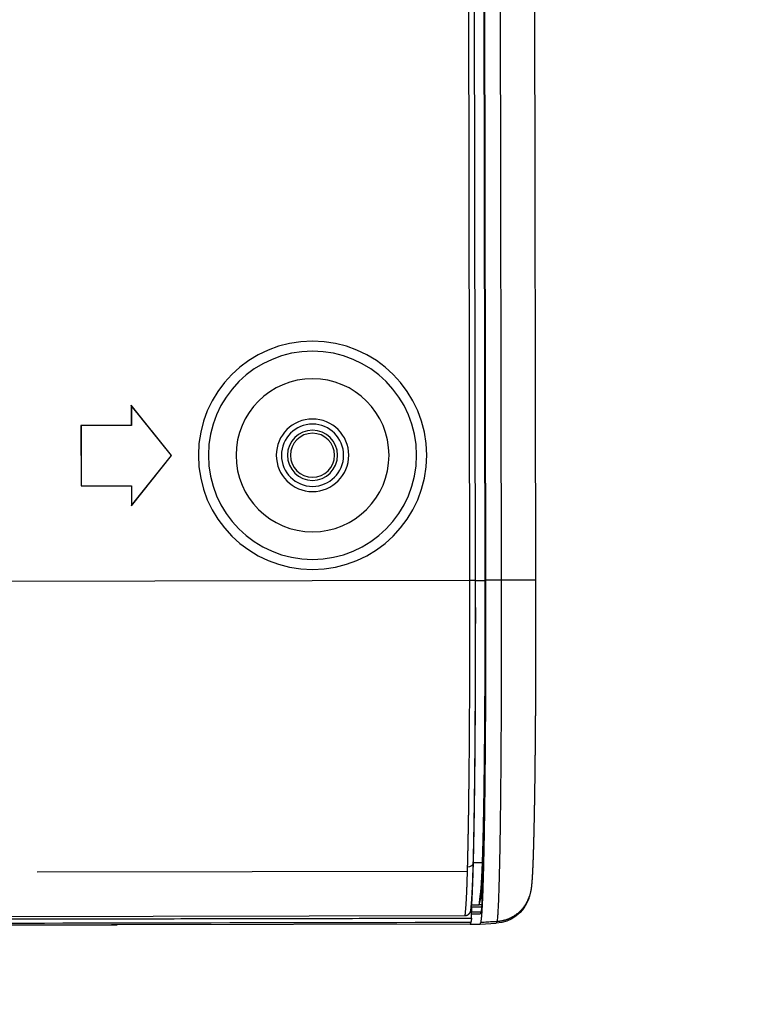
# Model space of a CAD drawing. Header units: millimetres. Extents: x 40090 to 187415, y -53271 to 40260.
# Tile 311 of 406: x 143223 to 143259, y 14069 to 14117. Entities that reach past the tile are written whole.
import ezdxf

# ---------------------------------------------------------------- set-up
doc = ezdxf.new("R2010")
doc.units = ezdxf.units.MM
doc.layers.add('AVM_projektor', color=6, linetype='Continuous')
doc.layers.add('AVM_sp_230VAC', color=170, linetype='Continuous')
doc.styles.add('AVM', font='arial.ttf')
doc.dimstyles.new('AVM-1_50', dxfattribs={"dimscale": 40, "dimtxt": 2.5, "dimasz": 2.5, "dimexe": 1.25, "dimexo": 0.625, "dimtad": 1, "dimdec": 0, "dimrnd": 1, "dimtxsty": 'AVM', "dimcen": 2.5, "dimclrd": 256, "dimclre": 256, "dimclrt": 256, "dimadec": 0, "dimazin": 0, "dimtfac": 1, "dimtdec": 0, "dimtmove": 0, "dimatfit": 3, "dimfxl": 0, "dimarcsym": 0})

# ---------------------------------------------------------------- blocks, each defined once
blk = doc.blocks.new('PT-FW430-bottom')
for p, q in [((214.57, 304.016), (214.57, 3.544)), ((214.997, 21.103), (214.997, 294.331)), ((215, 294.627), (215, 20.806)), ((197.934, 3.282), (197.934, 28.522)), ((212.36, 24.789), (212.36, 3.427)), ((190.2, 20.067), (190.2, 22.567)), ((190.2, 22.567), (193.2, 22.567)), ((190.207, 22.56), (190.2, 22.567)), ((190.207, 20.06), (190.207, 22.56)), ((190.207, 22.56), (193.193, 22.56)), ((193.193, 22.56), (193.2, 22.567)), ((193.193, 22.56), (193.193, 20.06)), ((193.2, 22.567), (193.2, 20.067)), ((215, 3.285), (215, 20.806)), ((191.7, 18.067), (189.2, 20.067)), ((189.2, 20.067), (190.2, 20.067)), ((189.22, 20.06), (189.2, 20.067)), ((191.7, 18.076), (189.22, 20.06)), ((189.22, 20.06), (190.207, 20.06)), ((190.207, 20.06), (190.2, 20.067)), ((194.2, 20.067), (191.7, 18.067)), ((194.18, 20.06), (191.7, 18.076)), ((193.193, 20.06), (193.2, 20.067)), ((193.193, 20.06), (194.18, 20.06)), ((193.2, 20.067), (194.2, 20.067)), ((194.18, 20.06), (194.2, 20.067)), ((191.7, 18.076), (191.7, 18.067)), ((-197.929, 3.282), (197.934, 3.282)), ((197.934, 2.983), (-197.929, 2.983)), ((197.934, 2.979), (-8.326, 2.979)), ((197.934, 2.983), (197.934, 3.282)), ((197.934, 2.979), (197.934, 2.983)), ((197.934, 2.979), (197.934, 2.505)), ((211.936, 3.115), (211.936, 3.122)), ((211.936, 3.115), (211.936, 2.666)), ((214.059, 2.832), (214.059, 3.206)), ((214.147, 3.215), (214.147, 3.224)), ((214.9, 3.25), (215, 3.283)), ((215, 3.283), (215, 2.782)), ((197.924, 2.468), (-197.924, 2.468)), ((197.934, 2.505), (-8.326, 2.505)), ((197.934, 2.488), (-8.317, 2.488)), ((197.924, 1.706), (197.924, 2.468)), ((197.934, 2.505), (197.934, 2.488)), ((211.509, 2.651), (211.512, 2.619)), ((213.537, 2.705), (214.046, 2.705)), ((213.554, 2.773), (213.569, 2.711)), ((214.059, 2.832), (213.569, 2.711)), ((214.046, 2.706), (214.046, 2.833)), ((214.402, 2.751), (214.5, 2.784)), ((215, 2.782), (214.9, 2.749)), ((215, 2.782), (214.958, 1.99)), ((214.859, 1.957), (214.958, 1.99)), ((-197.924, 1.706), (197.924, 1.706)), ((197.924, 0), (197.924, 1.706)), ((-197.924, 0), (197.924, 0)), ((213.632, 0.343), (213.627, 0.341)), ((213.632, 0.343), (213.73, 0.376))]:
    blk.add_line(p, q)
blk.add_lwpolyline([(197.923, 0), (197.975, 0), (198.027, 0), (198.078, 0), (198.13, 0), (198.181, 0), (198.233, 0), (198.284, 0), (198.336, 0), (198.387, 0), (198.439, 0), (198.49, 0), (198.542, 0), (198.593, 0), (198.645, 0), (198.696, 0), (198.748, 0), (198.799, 0), (198.851, 0.001), (198.902, 0.001), (198.954, 0.001), (199.005, 0.001), (199.056, 0.001), (199.108, 0.001), (199.159, 0.001), (199.211, 0.001), (199.262, 0.001), (199.313, 0.001), (199.365, 0.001), (199.416, 0.001), (199.467, 0.001), (199.518, 0.001), (199.57, 0.002), (199.621, 0.002), (199.672, 0.002), (199.723, 0.002), (199.774, 0.002), (199.826, 0.002), (199.877, 0.002), (199.928, 0.002), (199.979, 0.002), (200.03, 0.003), (200.081, 0.003), (200.132, 0.003), (200.183, 0.003), (200.234, 0.003), (200.285, 0.003), (200.336, 0.003), (200.387, 0.004), (200.438, 0.004), (200.488, 0.004), (200.539, 0.004), (200.59, 0.004), (200.641, 0.004), (200.691, 0.004), (200.742, 0.005), (200.793, 0.005), (200.843, 0.005), (200.894, 0.005), (200.944, 0.005), (200.995, 0.005), (201.045, 0.006), (201.096, 0.006), (201.146, 0.006), (201.197, 0.006), (201.247, 0.006), (201.297, 0.007), (201.347, 0.007), (201.398, 0.007), (201.448, 0.007), (201.498, 0.007), (201.548, 0.008), (201.598, 0.008), (201.648, 0.008), (201.698, 0.008), (201.748, 0.009), (201.798, 0.009), (201.848, 0.009), (201.897, 0.009), (201.947, 0.009), (201.997, 0.01), (202.047, 0.01), (202.096, 0.01), (202.146, 0.01), (202.195, 0.011), (202.245, 0.011), (202.294, 0.011), (202.343, 0.011), (202.393, 0.012), (202.442, 0.012), (202.491, 0.012), (202.54, 0.013), (202.59, 0.013), (202.639, 0.013), (202.688, 0.013), (202.737, 0.014), (202.785, 0.014), (202.834, 0.014), (202.883, 0.015), (202.932, 0.015), (202.98, 0.015), (203.029, 0.015), (203.078, 0.016), (203.126, 0.016), (203.174, 0.016), (203.223, 0.017), (203.271, 0.017), (203.319, 0.017), (203.367, 0.018), (203.416, 0.018), (203.464, 0.018), (203.512, 0.019), (203.56, 0.019), (203.607, 0.019), (203.655, 0.02), (203.703, 0.02), (203.751, 0.02), (203.798, 0.021), (203.846, 0.021), (203.893, 0.021), (203.94, 0.022), (203.988, 0.022), (204.035, 0.022), (204.082, 0.023), (204.129, 0.023), (204.176, 0.024), (204.223, 0.024), (204.27, 0.024), (204.317, 0.025), (204.364, 0.025), (204.41, 0.025), (204.457, 0.026), (204.503, 0.026), (204.55, 0.027), (204.596, 0.027), (204.643, 0.027), (204.689, 0.028), (204.735, 0.028), (204.781, 0.029), (204.827, 0.029), (204.873, 0.029), (204.919, 0.03), (204.964, 0.03), (205.01, 0.031), (205.056, 0.031), (205.101, 0.031), (205.146, 0.032), (205.192, 0.032), (205.237, 0.033), (205.282, 0.033), (205.327, 0.034), (205.372, 0.034), (205.417, 0.035), (205.462, 0.035), (205.507, 0.035), (205.551, 0.036), (205.596, 0.036), (205.64, 0.037), (205.685, 0.037), (205.729, 0.038), (205.773, 0.038), (205.817, 0.039), (205.861, 0.039), (205.905, 0.04), (205.949, 0.04), (205.993, 0.041), (206.037, 0.041), (206.08, 0.041), (206.124, 0.042), (206.167, 0.042), (206.21, 0.043), (206.253, 0.043), (206.297, 0.044), (206.34, 0.044), (206.383, 0.045), (206.425, 0.045), (206.468, 0.046), (206.511, 0.046), (206.553, 0.047), (206.596, 0.047), (206.638, 0.048), (206.68, 0.048), (206.722, 0.049), (206.764, 0.05), (206.806, 0.05), (206.848, 0.051), (206.89, 0.051), (206.932, 0.052), (206.973, 0.052), (207.015, 0.053), (207.056, 0.053), (207.097, 0.054), (207.138, 0.054), (207.179, 0.055), (207.22, 0.055), (207.261, 0.056), (207.302, 0.057), (207.342, 0.057), (207.383, 0.058), (207.423, 0.058), (207.463, 0.059), (207.504, 0.059), (207.544, 0.06), (207.584, 0.06), (207.623, 0.061), (207.663, 0.062), (207.703, 0.062), (207.742, 0.063), (207.782, 0.063), (207.821, 0.064), (207.86, 0.065), (207.899, 0.065), (207.938, 0.066), (207.977, 0.066), (208.015, 0.067), (208.054, 0.068), (208.093, 0.068), (208.131, 0.069), (208.169, 0.069), (208.207, 0.07), (208.245, 0.071), (208.283, 0.071), (208.321, 0.072), (208.359, 0.072), (208.396, 0.073), (208.434, 0.074), (208.471, 0.074), (208.508, 0.075), (208.545, 0.076), (208.582, 0.076), (208.619, 0.077), (208.655, 0.077), (208.692, 0.078), (208.728, 0.079), (208.765, 0.079), (208.801, 0.08), (208.837, 0.081), (208.873, 0.081), (208.909, 0.082), (208.944, 0.083), (208.98, 0.083), (209.015, 0.084), (209.05, 0.085), (209.086, 0.085), (209.121, 0.086), (209.156, 0.087), (209.19, 0.087), (209.225, 0.088), (209.259, 0.089), (209.294, 0.089), (209.328, 0.09), (209.362, 0.091), (209.396, 0.091), (209.43, 0.092), (209.464, 0.093), (209.497, 0.093), (209.531, 0.094), (209.564, 0.095), (209.598, 0.095), (209.631, 0.096), (209.664, 0.097), (209.696, 0.098), (209.729, 0.098), (209.762, 0.099), (209.794, 0.1), (209.826, 0.1), (209.859, 0.101), (209.891, 0.102), (209.923, 0.102), (209.954, 0.103), (209.986, 0.104), (210.017, 0.105), (210.049, 0.105), (210.08, 0.106), (210.111, 0.107), (210.142, 0.108), (210.173, 0.108), (210.204, 0.109), (210.234, 0.11), (210.265, 0.11), (210.295, 0.111), (210.325, 0.112), (210.355, 0.113), (210.385, 0.113), (210.415, 0.114), (210.444, 0.115), (210.474, 0.116), (210.503, 0.116), (210.532, 0.117), (210.561, 0.118), (210.59, 0.119), (210.619, 0.119), (210.647, 0.12), (210.676, 0.121), (210.704, 0.122), (210.732, 0.122), (210.76, 0.123), (210.788, 0.124), (210.816, 0.125), (210.844, 0.125), (210.871, 0.126), (210.898, 0.127), (210.926, 0.128), (210.953, 0.129), (210.98, 0.129), (211.006, 0.13), (211.033, 0.131), (211.059, 0.132), (211.086, 0.133), (211.112, 0.133), (211.138, 0.134), (211.164, 0.135), (211.189, 0.136), (211.215, 0.136), (211.24, 0.137), (211.266, 0.138), (211.291, 0.139), (211.316, 0.14), (211.341, 0.14), (211.365, 0.141), (211.39, 0.142), (211.414, 0.143), (211.438, 0.144), (211.463, 0.145), (211.486, 0.145), (211.51, 0.146), (211.534, 0.147), (211.557, 0.148), (211.581, 0.149), (211.604, 0.149), (211.627, 0.15), (211.65, 0.151), (211.673, 0.152), (211.695, 0.153), (211.718, 0.154), (211.74, 0.154), (211.762, 0.155), (211.784, 0.156), (211.806, 0.157), (211.828, 0.158), (211.849, 0.159), (211.871, 0.159), (211.892, 0.16), (211.913, 0.161), (211.934, 0.162), (211.955, 0.163), (211.975, 0.164), (211.996, 0.165), (212.016, 0.165), (212.036, 0.166), (212.056, 0.167), (212.076, 0.168), (212.096, 0.169), (212.116, 0.17), (212.135, 0.171), (212.154, 0.171), (212.173, 0.172), (212.192, 0.173), (212.211, 0.174), (212.23, 0.175), (212.249, 0.176), (212.267, 0.177), (212.285, 0.178), (212.303, 0.178), (212.321, 0.179), (212.339, 0.18), (212.357, 0.181), (212.374, 0.182), (212.392, 0.183), (212.409, 0.184), (212.426, 0.185), (212.443, 0.186), (212.46, 0.187), (212.476, 0.188), (212.493, 0.188), (212.509, 0.189), (212.525, 0.19), (212.542, 0.191), (212.557, 0.192), (212.573, 0.193), (212.589, 0.194), (212.605, 0.195), (212.62, 0.196), (212.635, 0.197), (212.65, 0.198), (212.665, 0.199), (212.68, 0.2), (212.695, 0.201), (212.71, 0.202), (212.724, 0.203), (212.738, 0.204), (212.753, 0.205), (212.767, 0.206), (212.781, 0.207), (212.795, 0.208), (212.809, 0.209), (212.822, 0.21), (212.836, 0.211), (212.849, 0.212), (212.863, 0.213), (212.876, 0.214), (212.889, 0.215), (212.902, 0.216), (212.915, 0.217), (212.928, 0.218), (212.94, 0.219), (212.953, 0.22), (212.966, 0.221), (212.978, 0.222), (212.991, 0.224), (213.003, 0.225), (213.015, 0.226), (213.028, 0.227), (213.04, 0.228), (213.052, 0.23), (213.064, 0.231), (213.076, 0.232), (213.089, 0.233), (213.101, 0.235), (213.113, 0.236), (213.125, 0.238), (213.137, 0.239), (213.149, 0.24), (213.162, 0.242), (213.174, 0.244), (213.186, 0.245), (213.199, 0.247), (213.212, 0.249), (213.225, 0.25), (213.238, 0.252), (213.251, 0.254), (213.264, 0.256), (213.278, 0.258), (213.292, 0.261), (213.306, 0.263), (213.321, 0.266), (213.336, 0.268), (213.351, 0.271), (213.367, 0.274), (213.384, 0.277), (213.401, 0.281), (213.419, 0.285), (213.438, 0.289), (213.458, 0.294), (213.478, 0.299), (213.5, 0.304), (213.523, 0.31), (213.547, 0.317), (213.571, 0.324), (213.595, 0.331), (213.629, 0.342)])
for radius in [5.67, 5.17, 3.8, 1.8, 1.545, 1.245, 1.093]:
    blk.add_circle((191.7, 11.067), radius)
for centre, major_axis, ratio, start_param, end_param in [((209, 20.806), (6, -0.01), 1, 0.001638, 0.030716), ((211.919, 3.421), (0.009, -0.3), 0.837302, 0.031926, 1.546304), ((197.765, 2.767), (-16.66, 0), 0.017459, 2.958052, 3.087991), ((213.161, 2.083), (1.46, -1.053), 0.999518, 5.658783, 6.855234)]:
    blk.add_ellipse(centre, major_axis=major_axis, ratio=ratio, start_param=start_param, end_param=end_param)
for points, start_tangent, end_tangent in [([(214.698, 305.111), (214.698, 302.486), (214.698, 299.86), (214.698, 297.235), (214.698, 294.61), (214.698, 291.985), (214.698, 289.36), (214.698, 286.735), (214.698, 284.11), (214.698, 281.484), (214.698, 278.859), (214.698, 276.234), (214.698, 273.609), (214.698, 270.984), (214.698, 268.359), (214.698, 265.733), (214.698, 263.108), (214.698, 260.483), (214.698, 257.858), (214.698, 255.233), (214.698, 252.608), (214.698, 249.983), (214.698, 247.357), (214.698, 244.732), (214.698, 242.107), (214.698, 239.482), (214.698, 236.857), (214.698, 234.232), (214.698, 231.606), (214.698, 228.981), (214.698, 226.356), (214.698, 223.731), (214.698, 221.106), (214.698, 218.481), (214.698, 215.856), (214.698, 213.23), (214.698, 210.605), (214.698, 207.98), (214.698, 205.355), (214.698, 202.73), (214.698, 200.105), (214.698, 197.48), (214.698, 194.854), (214.698, 192.229), (214.698, 189.604), (214.698, 186.979), (214.698, 184.354), (214.697, 181.729), (214.697, 179.103), (214.697, 176.478), (214.697, 173.853), (214.697, 171.228), (214.697, 168.603), (214.697, 165.978), (214.697, 163.353), (214.697, 160.727), (214.697, 158.102), (214.697, 155.477), (214.697, 152.852), (214.697, 150.227), (214.697, 147.602), (214.697, 144.976), (214.697, 142.351), (214.697, 139.726), (214.697, 137.101), (214.697, 134.476), (214.697, 131.851), (214.697, 129.226), (214.697, 126.6), (214.697, 123.975), (214.697, 121.35), (214.697, 118.725), (214.697, 116.1), (214.697, 113.475), (214.697, 110.849), (214.697, 108.224), (214.697, 105.599), (214.697, 102.974), (214.697, 100.349), (214.697, 97.724), (214.697, 95.099), (214.697, 92.473), (214.697, 89.848), (214.697, 87.223), (214.697, 84.598), (214.697, 81.973), (214.697, 79.348), (214.697, 76.723), (214.697, 74.097), (214.697, 71.472), (214.697, 68.847), (214.697, 66.222), (214.697, 63.597), (214.697, 60.972), (214.697, 58.346), (214.697, 55.721), (214.697, 53.096), (214.697, 50.471), (214.697, 47.846), (214.697, 45.221), (214.697, 42.596), (214.697, 39.97), (214.697, 37.345), (214.697, 34.72), (214.697, 32.095), (214.697, 29.47), (214.697, 26.845), (214.697, 24.219), (214.697, 21.594), (214.697, 18.969), (214.697, 16.344), (214.697, 13.719), (214.697, 11.094), (214.697, 8.469), (214.697, 5.843), (214.697, 3.218)], (-0.000004, -1), (-0.000004, -1)), ([(214.9, 297.867), (214.9, 238.944), (214.9, 180.02), (214.9, 121.097), (214.9, 62.173), (214.9, 3.25)], (0.000001, -1), (0.000001, -1)), ([(214.997, 21.11), (214.997, 21.091), (214.997, 21.072), (214.998, 21.054), (214.998, 21.035), (214.998, 21.016), (214.999, 20.998), (214.999, 20.979), (214.999, 20.96), (214.999, 20.942), (214.999, 20.923), (215, 20.904), (215, 20.886), (215, 20.867), (215, 20.848), (215, 20.83)], (0.023088, -0.999733), (0.001778, -0.999998)), ([(214.997, 20.981), (214.997, 21.005), (214.997, 21.029), (214.997, 21.054), (214.997, 21.078), (214.997, 21.103)], (-0.006907, 0.999976), (-0.006907, 0.999976)), ([(212.17, 3.421), (212.183, 3.422), (212.196, 3.422), (212.209, 3.422), (212.221, 3.423), (212.234, 3.423), (212.247, 3.423), (212.26, 3.424), (212.272, 3.424), (212.285, 3.424), (212.298, 3.425), (212.31, 3.425), (212.323, 3.426), (212.335, 3.426), (212.348, 3.426), (212.36, 3.427)], (0.999587, 0.028729), (0.999541, 0.030299)), ([(212.36, 3.427), (212.449, 3.429), (212.537, 3.432), (212.624, 3.435), (212.708, 3.438), (212.792, 3.441), (212.874, 3.444), (212.954, 3.447), (213.033, 3.449), (213.11, 3.452), (213.186, 3.455), (213.261, 3.458), (213.333, 3.462), (213.405, 3.465), (213.474, 3.468), (213.542, 3.471), (213.609, 3.474), (213.674, 3.477), (213.737, 3.481), (213.799, 3.484), (213.86, 3.488), (213.918, 3.491), (213.975, 3.495), (214.031, 3.498), (214.085, 3.502), (214.137, 3.506), (214.188, 3.51), (214.237, 3.514), (214.284, 3.518), (214.33, 3.523), (214.374, 3.527), (214.416, 3.531), (214.457, 3.534), (214.496, 3.538), (214.534, 3.541), (214.57, 3.544)], (0.999541, 0.030282), (0.997027, 0.077049)), ([(214.57, 3.544), (214.57, 3.537), (214.57, 3.531), (214.569, 3.524), (214.569, 3.518), (214.568, 3.511), (214.567, 3.505), (214.566, 3.498), (214.565, 3.492), (214.564, 3.485), (214.563, 3.479), (214.561, 3.472), (214.559, 3.466), (214.558, 3.46), (214.556, 3.454), (214.554, 3.447), (214.551, 3.441), (214.549, 3.435), (214.546, 3.429), (214.544, 3.423), (214.541, 3.417), (214.538, 3.411), (214.535, 3.405), (214.532, 3.399), (214.529, 3.393), (214.525, 3.388), (214.522, 3.382), (214.518, 3.377), (214.514, 3.372), (214.51, 3.366), (214.506, 3.361), (214.502, 3.356), (214.498, 3.351), (214.494, 3.346), (214.489, 3.341), (214.485, 3.336), (214.48, 3.332), (214.475, 3.327), (214.47, 3.322), (214.465, 3.318), (214.46, 3.314), (214.455, 3.31), (214.45, 3.306), (214.445, 3.302), (214.44, 3.298), (214.434, 3.294), (214.428, 3.291), (214.423, 3.287), (214.417, 3.284), (214.411, 3.281), (214.406, 3.278), (214.4, 3.275), (214.394, 3.272), (214.388, 3.269), (214.382, 3.267), (214.376, 3.264), (214.37, 3.262), (214.363, 3.26), (214.357, 3.258), (214.351, 3.256), (214.345, 3.254), (214.338, 3.252), (214.332, 3.251), (214.325, 3.249), (214.319, 3.248), (214.312, 3.247)], (0.000031, -1), (-0.987152, -0.159783)), ([(197.934, 3.282), (198.07, 3.282), (198.206, 3.283), (198.342, 3.283), (198.478, 3.283), (198.614, 3.283), (198.75, 3.283), (198.886, 3.283), (199.021, 3.283), (199.157, 3.283), (199.292, 3.283), (199.428, 3.284), (199.563, 3.284), (199.697, 3.284), (199.832, 3.284), (199.966, 3.285), (200.1, 3.285), (200.233, 3.285), (200.367, 3.286), (200.5, 3.286), (200.633, 3.286), (200.766, 3.287), (200.898, 3.287), (201.03, 3.288), (201.162, 3.288), (201.294, 3.288), (201.425, 3.289), (201.556, 3.289), (201.687, 3.29), (201.818, 3.291), (201.948, 3.291), (202.079, 3.292), (202.209, 3.292), (202.338, 3.293), (202.468, 3.293), (202.597, 3.294), (202.726, 3.295), (202.855, 3.295), (202.983, 3.296), (203.112, 3.297), (203.24, 3.298), (203.367, 3.298), (203.495, 3.299), (203.622, 3.3), (203.749, 3.301), (203.876, 3.301), (204.002, 3.302), (204.128, 3.303), (204.255, 3.304), (204.38, 3.305), (204.506, 3.306), (204.631, 3.307), (204.756, 3.308), (204.88, 3.309), (205.003, 3.31), (205.126, 3.311), (205.249, 3.312), (205.37, 3.313), (205.491, 3.314), (205.612, 3.315), (205.732, 3.316), (205.851, 3.317), (205.97, 3.318), (206.089, 3.319), (206.206, 3.32), (206.323, 3.322), (206.44, 3.323), (206.556, 3.324), (206.671, 3.325), (206.786, 3.326), (206.9, 3.328), (207.014, 3.329), (207.127, 3.33), (207.24, 3.332), (207.352, 3.333), (207.463, 3.334), (207.574, 3.336), (207.684, 3.337), (207.794, 3.338), (207.903, 3.34), (208.011, 3.341), (208.119, 3.343), (208.227, 3.344), (208.333, 3.346), (208.44, 3.347), (208.545, 3.348), (208.65, 3.35), (208.755, 3.352), (208.859, 3.353), (208.962, 3.355), (209.065, 3.356), (209.167, 3.358), (209.268, 3.359), (209.369, 3.361), (209.47, 3.363), (209.569, 3.364), (209.668, 3.366), (209.765, 3.368), (209.862, 3.37), (209.958, 3.371), (210.054, 3.373), (210.148, 3.375), (210.242, 3.376), (210.335, 3.378), (210.427, 3.38), (210.518, 3.382), (210.608, 3.384), (210.698, 3.386), (210.787, 3.387), (210.875, 3.389), (210.962, 3.391), (211.048, 3.393), (211.133, 3.395), (211.218, 3.397), (211.302, 3.399), (211.385, 3.401), (211.467, 3.403), (211.549, 3.405), (211.629, 3.407), (211.709, 3.409), (211.788, 3.411), (211.866, 3.413), (211.943, 3.415), (212.02, 3.417), (212.095, 3.419), (212.17, 3.421)], (1, 0), (0.999587, 0.028721)), ([(211.939, 3.122), (211.882, 3.12), (211.835, 3.119), (211.785, 3.117), (211.734, 3.116), (211.683, 3.114), (211.632, 3.113), (211.58, 3.112), (211.527, 3.11), (211.475, 3.109), (211.422, 3.108), (211.368, 3.106), (211.315, 3.105), (211.26, 3.103), (211.206, 3.102), (211.151, 3.101), (211.096, 3.099), (211.04, 3.098), (210.984, 3.097), (210.928, 3.096), (210.871, 3.094), (210.814, 3.093), (210.757, 3.092), (210.699, 3.09), (210.641, 3.089), (210.582, 3.088), (210.523, 3.087), (210.464, 3.085), (210.404, 3.084), (210.344, 3.083), (210.284, 3.082), (210.223, 3.08), (210.162, 3.079), (210.101, 3.078), (210.039, 3.077), (209.977, 3.076), (209.914, 3.074), (209.851, 3.073), (209.788, 3.072), (209.725, 3.071), (209.661, 3.07), (209.596, 3.069), (209.531, 3.067), (209.466, 3.066), (209.401, 3.065), (209.335, 3.064), (209.269, 3.063), (209.202, 3.062), (209.135, 3.061), (209.068, 3.06), (209.001, 3.058), (208.933, 3.057), (208.865, 3.056), (208.797, 3.055), (208.728, 3.054), (208.659, 3.053), (208.59, 3.052), (208.521, 3.051), (208.451, 3.05), (208.381, 3.049), (208.311, 3.048), (208.241, 3.047), (208.17, 3.046), (208.1, 3.045), (208.028, 3.044), (207.957, 3.043), (207.885, 3.042), (207.814, 3.041), (207.741, 3.04), (207.669, 3.039), (207.596, 3.038), (207.523, 3.037), (207.45, 3.036), (207.377, 3.035), (207.303, 3.034), (207.229, 3.033), (207.155, 3.033), (207.08, 3.032), (207.006, 3.031), (206.931, 3.03), (206.855, 3.029), (206.78, 3.028), (206.704, 3.027), (206.628, 3.026), (206.552, 3.026), (206.475, 3.025), (206.399, 3.024), (206.322, 3.023), (206.244, 3.022), (206.167, 3.022), (206.089, 3.021), (206.011, 3.02), (205.933, 3.019), (205.854, 3.018), (205.775, 3.018), (205.696, 3.017), (205.617, 3.016), (205.537, 3.015), (205.457, 3.015), (205.377, 3.014), (205.297, 3.013), (205.216, 3.013), (205.135, 3.012), (205.054, 3.011), (204.973, 3.01), (204.891, 3.01), (204.809, 3.009), (204.727, 3.008), (204.644, 3.008), (204.561, 3.007), (204.478, 3.007), (204.395, 3.006), (204.312, 3.005), (204.228, 3.005), (204.145, 3.004), (204.061, 3.003), (203.977, 3.003), (203.893, 3.002), (203.809, 3.002), (203.725, 3.001), (203.641, 3.001), (203.557, 3), (203.472, 3), (203.388, 2.999), (203.303, 2.999), (203.218, 2.998), (203.133, 2.998), (203.048, 2.997), (202.963, 2.997), (202.878, 2.996), (202.792, 2.996), (202.707, 2.995), (202.621, 2.995), (202.536, 2.994), (202.45, 2.994), (202.364, 2.993), (202.278, 2.993), (202.192, 2.993), (202.106, 2.992), (202.019, 2.992), (201.933, 2.991), (201.846, 2.991), (201.759, 2.991), (201.673, 2.99), (201.586, 2.99), (201.499, 2.99), (201.412, 2.989), (201.324, 2.989), (201.237, 2.989), (201.15, 2.988), (201.062, 2.988), (200.974, 2.988), (200.887, 2.987), (200.799, 2.987), (200.711, 2.987), (200.623, 2.987), (200.534, 2.986), (200.446, 2.986), (200.358, 2.986), (200.269, 2.986), (200.18, 2.985), (200.092, 2.985), (200.003, 2.985), (199.914, 2.985), (199.825, 2.985), (199.735, 2.984), (199.646, 2.984), (199.557, 2.984), (199.467, 2.984), (199.377, 2.984), (199.287, 2.984), (199.198, 2.983), (199.108, 2.983), (199.017, 2.983), (198.927, 2.983), (198.837, 2.983), (198.747, 2.983), (198.657, 2.983), (198.566, 2.983), (198.476, 2.983), (198.386, 2.983), (198.295, 2.983), (198.205, 2.983), (198.115, 2.983), (198.024, 2.983), (197.934, 2.983)], (-0.999568, -0.029386), (-1, 0)), ([(211.936, 3.115), (211.634, 3.106), (211.316, 3.098), (210.982, 3.091), (210.633, 3.083), (210.27, 3.076), (209.893, 3.069), (209.502, 3.062), (209.098, 3.055), (208.681, 3.048), (208.252, 3.042), (207.811, 3.036), (207.359, 3.031), (206.896, 3.025), (206.423, 3.02), (205.941, 3.015), (205.449, 3.011), (204.949, 3.006), (204.441, 3.002), (203.925, 2.999), (203.402, 2.995), (202.874, 2.992), (202.339, 2.989), (201.799, 2.987), (201.254, 2.985), (200.706, 2.983), (200.155, 2.982), (199.601, 2.98), (199.046, 2.98), (198.49, 2.979), (197.934, 2.979)], (-0.999611, -0.027884), (-1, -0.000001)), ([(214.059, 3.206), (214.017, 3.203), (213.974, 3.199), (213.929, 3.196), (213.881, 3.193), (213.832, 3.19), (213.78, 3.187), (213.726, 3.184), (213.671, 3.18), (213.613, 3.177), (213.553, 3.174), (213.491, 3.171), (213.427, 3.168), (213.361, 3.165), (213.293, 3.162), (213.222, 3.159), (213.15, 3.156), (213.076, 3.153), (213, 3.15), (212.922, 3.147), (212.842, 3.144), (212.76, 3.141), (212.676, 3.138), (212.59, 3.135), (212.502, 3.132), (212.413, 3.129), (212.321, 3.126), (212.228, 3.123), (212.132, 3.12), (212.035, 3.117), (211.936, 3.115)], (-0.996799, -0.079949), (-0.999609, -0.027975)), ([(214.312, 3.247), (214.286, 3.245), (214.259, 3.242), (214.231, 3.24), (214.202, 3.237), (214.172, 3.234), (214.141, 3.231), (214.109, 3.228), (214.076, 3.225), (214.042, 3.222), (214.007, 3.219), (213.971, 3.216), (213.934, 3.212), (213.896, 3.209), (213.857, 3.206), (213.818, 3.203), (213.777, 3.2), (213.736, 3.197), (213.694, 3.195), (213.652, 3.192), (213.608, 3.189), (213.564, 3.187), (213.519, 3.184), (213.473, 3.181), (213.426, 3.179), (213.379, 3.176), (213.331, 3.174), (213.282, 3.172), (213.232, 3.169), (213.181, 3.167), (213.13, 3.165), (213.078, 3.162), (213.025, 3.16), (212.971, 3.158), (212.916, 3.155), (212.861, 3.153), (212.805, 3.151), (212.748, 3.149), (212.69, 3.147), (212.631, 3.144), (212.572, 3.142), (212.512, 3.14), (212.451, 3.138), (212.389, 3.136), (212.326, 3.134), (212.263, 3.132), (212.199, 3.13), (212.135, 3.128), (212.069, 3.126), (212.005, 3.124), (211.945, 3.122)], (-0.996837, -0.07947), (-0.999568, -0.029394)), ([(214.312, 3.247), (214.295, 3.244), (214.278, 3.241), (214.262, 3.239), (214.245, 3.236), (214.228, 3.233), (214.211, 3.231), (214.194, 3.228), (214.177, 3.225), (214.16, 3.222), (214.143, 3.22), (214.126, 3.217), (214.109, 3.214), (214.092, 3.211), (214.075, 3.209), (214.059, 3.206)], (-0.98715, -0.159794), (-0.98715, -0.159794)), ([(214.147, 3.215), (214.198, 3.215), (214.248, 3.215), (214.299, 3.215), (214.35, 3.215), (214.401, 3.215)], (1, 0), (1, 0)), ([(214.147, 2.715), (214.147, 2.815), (214.147, 2.915), (214.147, 3.015), (214.147, 3.115), (214.147, 3.215)], (0, 1), (0, 1)), ([(214.401, 3.215), (214.401, 3.219), (214.401, 3.223), (214.401, 3.228), (214.401, 3.232), (214.401, 3.237), (214.401, 3.241), (214.401, 3.245), (214.401, 3.25), (214.401, 3.254), (214.401, 3.259), (214.401, 3.263), (214.401, 3.267), (214.401, 3.272), (214.401, 3.276), (214.401, 3.281)], (0.000004, 1), (0.000004, 1)), ([(214.696, 3.218), (214.692, 3.218), (214.688, 3.218), (214.684, 3.218), (214.68, 3.217), (214.676, 3.217), (214.673, 3.217), (214.669, 3.217), (214.666, 3.217), (214.663, 3.217), (214.66, 3.217), (214.657, 3.216), (214.654, 3.216), (214.652, 3.216), (214.65, 3.216), (214.647, 3.216), (214.645, 3.216), (214.642, 3.216), (214.639, 3.216), (214.636, 3.216), (214.632, 3.216), (214.628, 3.216), (214.624, 3.216), (214.62, 3.215), (214.615, 3.215), (214.61, 3.215), (214.605, 3.215), (214.599, 3.215), (214.594, 3.215), (214.587, 3.215), (214.581, 3.215), (214.574, 3.215), (214.567, 3.215), (214.56, 3.214), (214.554, 3.214), (214.548, 3.214), (214.541, 3.214), (214.534, 3.214), (214.527, 3.214), (214.52, 3.214), (214.512, 3.214), (214.505, 3.214), (214.498, 3.214), (214.491, 3.214), (214.484, 3.214), (214.476, 3.214), (214.469, 3.214), (214.462, 3.214), (214.454, 3.213), (214.447, 3.213), (214.439, 3.213), (214.432, 3.213), (214.424, 3.213), (214.416, 3.213), (214.408, 3.213), (214.401, 3.213)], (-0.998312, -0.058073), (-0.999995, -0.00303)), ([(214.402, 2.752), (214.402, 2.783), (214.402, 2.814), (214.402, 2.845), (214.402, 2.875), (214.402, 2.906), (214.402, 2.937), (214.402, 2.968), (214.402, 2.999), (214.402, 3.03), (214.402, 3.06), (214.402, 3.091), (214.402, 3.122), (214.402, 3.153), (214.402, 3.184), (214.402, 3.215)], (0, 1), (0, 1)), ([(214.5, 2.785), (214.5, 2.871), (214.5, 2.956), (214.5, 3.042), (214.5, 3.128), (214.5, 3.214)], (0, 1), (0, 1)), ([(214.697, 3.218), (214.705, 3.219), (214.714, 3.22), (214.722, 3.221), (214.73, 3.222), (214.738, 3.223), (214.746, 3.224), (214.754, 3.225), (214.761, 3.225), (214.768, 3.226), (214.775, 3.227), (214.782, 3.228), (214.789, 3.229), (214.796, 3.23), (214.802, 3.231), (214.808, 3.232), (214.815, 3.233), (214.821, 3.234), (214.826, 3.234), (214.832, 3.235), (214.837, 3.236), (214.843, 3.237), (214.848, 3.238), (214.853, 3.239), (214.857, 3.24), (214.862, 3.241), (214.866, 3.242), (214.871, 3.243), (214.875, 3.243), (214.879, 3.244), (214.882, 3.245), (214.886, 3.246), (214.89, 3.247), (214.893, 3.248), (214.896, 3.249), (214.899, 3.25)], (0.994749, 0.10234), (0.95238, 0.304914)), ([(214.9, 2.749), (214.86, 2.739), (214.801, 2.729), (214.722, 2.719), (214.625, 2.71), (214.509, 2.7), (214.374, 2.69), (214.22, 2.68), (214.048, 2.671), (213.857, 2.661), (213.648, 2.652), (213.421, 2.643), (213.177, 2.634), (212.915, 2.625), (212.635, 2.616), (212.339, 2.608), (212.027, 2.599), (211.699, 2.591), (211.355, 2.583), (210.997, 2.575), (210.623, 2.568), (210.234, 2.56), (209.832, 2.553), (209.416, 2.546), (208.986, 2.539), (208.545, 2.533), (208.091, 2.527), (207.625, 2.521), (207.149, 2.516), (206.662, 2.51), (206.165, 2.505), (205.659, 2.501), (205.144, 2.496), (204.621, 2.492), (204.09, 2.488), (203.552, 2.485), (203.007, 2.482), (202.457, 2.479), (201.901, 2.476), (201.342, 2.474), (200.778, 2.472), (200.211, 2.471), (199.641, 2.47), (199.07, 2.469), (198.497, 2.468), (197.924, 2.468)], (-0.961928, -0.273302), (-1, -0.000001)), ([(211.509, 2.651), (211.446, 2.649), (211.382, 2.647), (211.317, 2.645), (211.252, 2.643), (211.187, 2.641), (211.121, 2.639), (211.054, 2.637), (210.987, 2.635), (210.919, 2.633), (210.851, 2.631), (210.782, 2.629), (210.713, 2.627), (210.643, 2.625), (210.573, 2.624), (210.502, 2.622), (210.43, 2.62), (210.358, 2.618), (210.285, 2.617), (210.212, 2.615), (210.138, 2.613), (210.064, 2.611), (209.989, 2.61), (209.914, 2.608), (209.838, 2.606), (209.762, 2.605), (209.685, 2.603), (209.607, 2.601), (209.529, 2.6), (209.45, 2.598), (209.371, 2.597), (209.292, 2.595), (209.211, 2.593), (209.13, 2.592), (209.049, 2.59), (208.967, 2.589), (208.884, 2.587), (208.801, 2.586), (208.718, 2.584), (208.634, 2.583), (208.549, 2.581), (208.465, 2.58), (208.379, 2.578), (208.294, 2.577), (208.208, 2.576), (208.121, 2.574), (208.035, 2.573), (207.948, 2.571), (207.86, 2.57), (207.772, 2.569), (207.684, 2.568), (207.595, 2.566), (207.506, 2.565), (207.417, 2.564), (207.327, 2.562), (207.237, 2.561), (207.146, 2.56), (207.055, 2.559), (206.964, 2.558), (206.872, 2.556), (206.78, 2.555), (206.688, 2.554), (206.595, 2.553), (206.502, 2.552), (206.408, 2.551), (206.314, 2.549), (206.22, 2.548), (206.125, 2.547), (206.03, 2.546), (205.935, 2.545), (205.839, 2.544), (205.743, 2.543), (205.646, 2.542), (205.549, 2.541), (205.452, 2.54), (205.354, 2.539), (205.256, 2.538), (205.158, 2.537), (205.059, 2.536), (204.959, 2.535), (204.86, 2.535), (204.76, 2.534), (204.659, 2.533), (204.559, 2.532), (204.457, 2.531), (204.356, 2.53), (204.254, 2.529), (204.152, 2.529), (204.049, 2.528), (203.946, 2.527), (203.843, 2.526), (203.739, 2.526), (203.636, 2.525), (203.532, 2.524), (203.428, 2.523), (203.324, 2.523), (203.22, 2.522), (203.116, 2.521), (203.011, 2.521), (202.907, 2.52), (202.802, 2.519), (202.697, 2.519), (202.592, 2.518), (202.487, 2.518), (202.382, 2.517), (202.276, 2.516), (202.171, 2.516), (202.065, 2.515), (201.959, 2.515), (201.853, 2.514), (201.746, 2.514), (201.64, 2.513), (201.533, 2.513), (201.427, 2.512), (201.32, 2.512), (201.213, 2.512), (201.106, 2.511), (200.998, 2.511), (200.891, 2.51), (200.783, 2.51), (200.675, 2.51), (200.567, 2.509), (200.459, 2.509), (200.351, 2.509), (200.243, 2.508), (200.134, 2.508), (200.026, 2.508), (199.917, 2.508), (199.808, 2.507), (199.699, 2.507), (199.589, 2.507), (199.48, 2.507), (199.37, 2.506), (199.261, 2.506), (199.151, 2.506), (199.041, 2.506), (198.93, 2.506), (198.82, 2.506), (198.709, 2.506), (198.599, 2.505), (198.488, 2.505), (198.377, 2.505), (198.266, 2.505), (198.156, 2.505), (198.045, 2.505), (197.934, 2.505)], (-0.999439, -0.033492), (-1, 0)), ([(211.512, 2.619), (211.318, 2.614), (211.117, 2.609), (210.91, 2.604), (210.696, 2.599), (210.475, 2.594), (210.247, 2.589), (210.014, 2.584), (209.774, 2.579), (209.529, 2.575), (209.278, 2.57), (209.021, 2.566), (208.759, 2.561), (208.491, 2.557), (208.218, 2.553), (207.939, 2.549), (207.656, 2.545), (207.366, 2.541), (207.073, 2.538), (206.775, 2.534), (206.472, 2.531), (206.166, 2.527), (205.855, 2.524), (205.54, 2.521), (205.221, 2.518), (204.899, 2.516), (204.573, 2.513), (204.243, 2.51), (203.91, 2.508), (203.574, 2.506), (203.235, 2.503), (202.894, 2.501), (202.551, 2.5), (202.205, 2.498), (201.856, 2.496), (201.506, 2.495), (201.154, 2.493), (200.801, 2.492), (200.445, 2.491), (200.088, 2.49), (199.73, 2.489), (199.371, 2.489), (199.012, 2.488), (198.653, 2.488), (198.294, 2.488), (197.934, 2.488)], (-0.99961, -0.027938), (-1, -0.000001)), ([(211.936, 2.666), (211.908, 2.665), (211.881, 2.664), (211.853, 2.663), (211.825, 2.662), (211.797, 2.661), (211.769, 2.66), (211.741, 2.659), (211.712, 2.658), (211.683, 2.657), (211.655, 2.656), (211.626, 2.655), (211.597, 2.654), (211.568, 2.653), (211.538, 2.652), (211.509, 2.651)], (-0.999247, -0.038812), (-0.999439, -0.033498)), ([(213.547, 2.706), (213.506, 2.703), (213.464, 2.7), (213.42, 2.697), (213.374, 2.694), (213.326, 2.691), (213.275, 2.688), (213.223, 2.685), (213.17, 2.682), (213.114, 2.679), (213.056, 2.676), (212.996, 2.673), (212.935, 2.67), (212.871, 2.667), (212.806, 2.664), (212.739, 2.661), (212.67, 2.658), (212.599, 2.655), (212.526, 2.652), (212.451, 2.65), (212.375, 2.647), (212.296, 2.644), (212.216, 2.641), (212.134, 2.638), (212.051, 2.636), (211.965, 2.633), (211.878, 2.63), (211.789, 2.627), (211.698, 2.625), (211.606, 2.622), (211.512, 2.619)], (-0.996997, -0.077443), (-0.999609, -0.027975)), ([(213.554, 2.773), (213.519, 2.768), (213.483, 2.764), (213.446, 2.759), (213.409, 2.755), (213.371, 2.751), (213.333, 2.747), (213.294, 2.744), (213.254, 2.74), (213.213, 2.737), (213.172, 2.733), (213.13, 2.73), (213.088, 2.727), (213.045, 2.723), (213.001, 2.72), (212.957, 2.717), (212.912, 2.714), (212.866, 2.711), (212.82, 2.709), (212.773, 2.706), (212.725, 2.703), (212.677, 2.7), (212.628, 2.698), (212.579, 2.695), (212.528, 2.693), (212.478, 2.69), (212.426, 2.688), (212.374, 2.685), (212.322, 2.683), (212.268, 2.68), (212.214, 2.678), (212.16, 2.676), (212.105, 2.673), (212.049, 2.671), (211.993, 2.669), (211.936, 2.666)], (-0.990326, -0.138761), (-0.999247, -0.038798)), ([(213.569, 2.711), (213.565, 2.71), (213.56, 2.709), (213.556, 2.708), (213.551, 2.707), (213.547, 2.706)], (-0.971954, -0.235171), (-0.971954, -0.235171)), ([(214.059, 2.832), (214.031, 2.83), (214.003, 2.827), (213.974, 2.824), (213.944, 2.821), (213.913, 2.818), (213.882, 2.815), (213.849, 2.811), (213.815, 2.807), (213.781, 2.803), (213.745, 2.798), (213.709, 2.794), (213.671, 2.789), (213.633, 2.784), (213.594, 2.779), (213.554, 2.773)], (-0.996767, -0.080351), (-0.990273, -0.13914)), ([(214.046, 2.706), (214.066, 2.708), (214.086, 2.709), (214.106, 2.711), (214.127, 2.713), (214.147, 2.715)], (0.996277, 0.086205), (0.996277, 0.086205)), ([(214.9, 2.749), (214.892, 2.591), (214.884, 2.432), (214.875, 2.274), (214.867, 2.115), (214.859, 1.957)], (-0.052267, -0.998633), (-0.052267, -0.998633)), ([(197.924, 1.706), (198.96, 1.706), (199.99, 1.708), (201.011, 1.71), (202.019, 1.714), (203.01, 1.718), (203.982, 1.723), (204.931, 1.73), (205.855, 1.737), (206.748, 1.745), (207.61, 1.753), (208.435, 1.763), (209.221, 1.773), (209.964, 1.784), (210.662, 1.796), (211.313, 1.808), (211.915, 1.821), (212.466, 1.835), (212.966, 1.849), (213.411, 1.863), (213.801, 1.878), (214.133, 1.893), (214.407, 1.909), (214.62, 1.925), (214.771, 1.94), (214.859, 1.957)], (1, 0.000002), (0.977752, 0.209762)), ([(214.859, 1.957), (214.856, 1.909), (214.851, 1.861), (214.846, 1.814), (214.839, 1.766), (214.831, 1.719), (214.821, 1.672), (214.81, 1.625), (214.799, 1.579), (214.785, 1.533), (214.771, 1.487), (214.756, 1.442), (214.739, 1.397), (214.721, 1.353), (214.702, 1.309), (214.682, 1.266), (214.66, 1.223), (214.638, 1.181), (214.614, 1.139), (214.589, 1.098), (214.563, 1.058), (214.537, 1.018), (214.509, 0.979), (214.48, 0.941), (214.45, 0.904), (214.419, 0.867), (214.387, 0.832), (214.354, 0.797), (214.32, 0.763), (214.286, 0.73), (214.25, 0.698), (214.214, 0.667), (214.177, 0.637), (214.139, 0.608), (214.1, 0.58), (214.061, 0.553), (214.021, 0.527), (213.98, 0.502), (213.938, 0.478), (213.896, 0.455), (213.854, 0.433), (213.81, 0.413), (213.767, 0.394), (213.722, 0.376), (213.678, 0.359), (213.632, 0.343)], (-0.051415, -0.998677), (-0.9489, -0.315576)), ([(214.958, 1.99), (214.958, 1.99), (214.958, 1.989), (214.958, 1.989), (214.958, 1.989), (214.958, 1.989), (214.958, 1.989), (214.958, 1.989), (214.958, 1.988), (214.958, 1.988), (214.958, 1.988)], (-0.052337, -0.998629), (-0.052353, -0.998629))]:
    blk.add_spline(points, degree=3, dxfattribs=dict(start_tangent=start_tangent, end_tangent=end_tangent))

msp = doc.modelspace()

# ---------------------------------------------------------------- block references
at = {"layer": 'AVM_projektor', "xscale": -1, "rotation": 90.11045350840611}
msp.add_blockref('PT-FW430-bottom', (143248.339, 14287.489), dxfattribs=at)

# ---------------------------------------------------------------- leaders
at = {"layer": 'AVM_sp_230VAC', "annotation_type": 0, "has_hookline": 1, "hookline_direction": 0, "text_width": 3632.333}
for points in [[(138090.085, 19236.034), (140699.942, 11086.442), (140799.942, 11086.442)], [(138090.085, 14949.608), (139688.712, 8001.544), (139788.712, 8001.544)]]:
    msp.add_leader(points, dimstyle='AVM-1_50', override={"dimgap": 0.625, "dimtad": 0}, dxfattribs=at)

doc.saveas('drawing.dxf')
